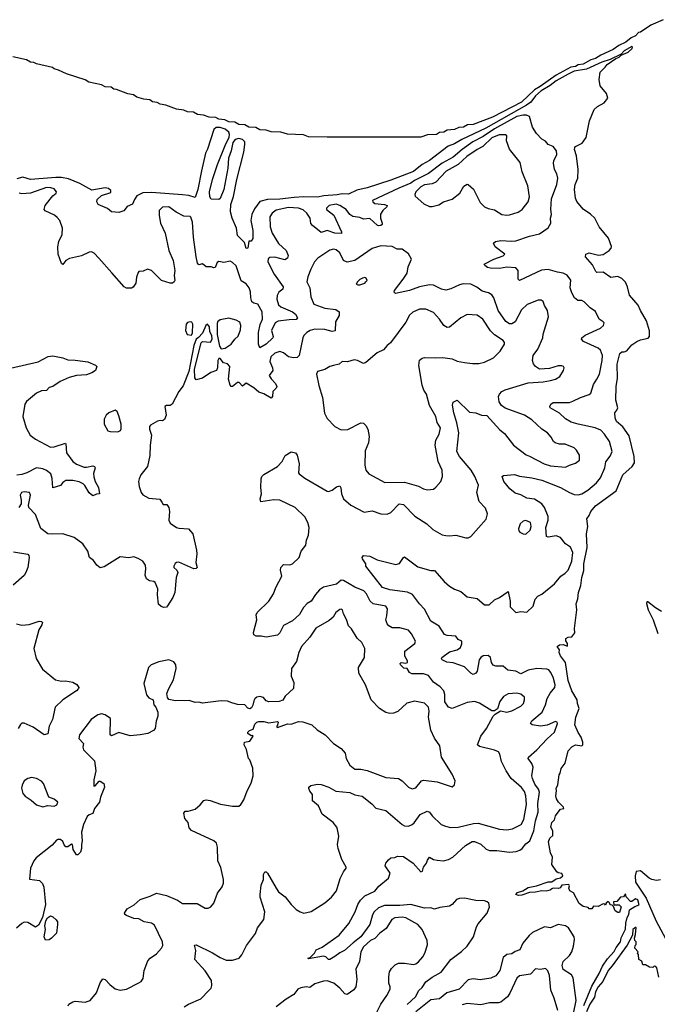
# Model space of a CAD drawing. Extents: x 1603745 to 1745082, y 385868 to 533966.
# Tile 640 of 646: x 1699319 to 1704430, y 480245 to 488135. Entities that reach past the tile are written whole.
import ezdxf

# ---------------------------------------------------------------- set-up
doc = ezdxf.new("R2010")
doc.units = 0

msp = doc.modelspace()

# ---------------------------------------------------------------- linework, layer by layer
at = {"layer": '0CON20XD'}
for points in [[(1704477.1, 488135), (1704379.3, 488090.7), (1704295.6, 488035), (1704278.8, 488031.2), (1704255, 488004.7), (1704220.8, 487989.2), (1704176.7, 487955), (1704121.7, 487928.3), (1704075.6, 487895), (1703978.7, 487851.3), (1703935, 487823.7), (1703897.3, 487812.7), (1703835, 487777.7), (1703796.3, 487773.7), (1703775, 487761.1), (1703736.7, 487753.3), (1703619.3, 487690.7), (1703490.2, 487600.2), (1703447, 487573), (1703342.5, 487475), (1703110, 487355), (1702955, 487295.6), (1702908.8, 487291.2), (1702876, 487275), (1702838.3, 487271.7), (1702805, 487254.8), (1702745, 487250), (1702720, 487235), (1702685, 487230.4), (1702660, 487215), (1702587.3, 487212.7), (1702535, 487194.3), (1701782.8, 487192.8), (1701635, 487196.5), (1701593.4, 487213.4), (1701465, 487216.5), (1701413.5, 487233.5), (1701335, 487235.5), (1701295, 487248.5), (1701245, 487253.1), (1701211.8, 487271.8), (1701155, 487274.8), (1701122.9, 487292.9), (1701075, 487295.6), (1701042.7, 487312.7), (1700995, 487317.3), (1700962.2, 487332.3), (1700915, 487338.2), (1700891.3, 487351.3), (1700837.5, 487355), (1700791.2, 487371.2), (1700745, 487375.5), (1700713.4, 487393.4), (1700665, 487395.5), (1700635, 487410), (1700575, 487417.3), (1700490.9, 487450.9), (1700445, 487458.8), (1700422.4, 487472.4), (1700385, 487477.3), (1700361.8, 487491.8), (1700315, 487498.2), (1700258.8, 487515), (1700232.4, 487532.4), (1700185, 487540), (1700095, 487575.6)], [(1704012.5, 487755), (1704027.5, 487775), (1704097.3, 487822.7), (1704125, 487834.2), (1704139.3, 487850.7), (1704195.8, 487875), (1704228.1, 487905), (1704232.5, 487915), (1704225, 487921.4), (1704163.3, 487885), (1704140, 487860), (1704053.3, 487816.7), (1703985, 487795.2), (1703862.5, 487737.5), (1703765, 487722.6), (1703715, 487698.6), (1703619.5, 487645), (1703572.5, 487607.5), (1703500, 487565), (1703454.3, 487525), (1703415.8, 487474.2), (1703380.4, 487449.6), (1703055, 487265.7), (1702864.1, 487175.9), (1702805, 487140.9), (1702755, 487122.4), (1702605, 487005.5), (1702545, 486974.6), (1702475, 486918.2), (1702295, 486848.7), (1702105, 486787.3), (1702021.3, 486768.7), (1701955, 486737.8), (1701905, 486740), (1701865, 486731.3), (1701756.7, 486723.3), (1701705, 486711.9), (1701596.2, 486716.2), (1701519.5, 486710.5), (1701405, 486697.5), (1701305, 486694.7), (1701243, 486677), (1701200.9, 486619.1), (1701181.1, 486575), (1701172.2, 486525), (1701187.1, 486445), (1701188, 486382), (1701175, 486360), (1701155, 486360), (1701146.7, 486305), (1701135, 486302.5), (1701120.5, 486350.5), (1701064.5, 486404.5), (1701057.3, 486465), (1701021.3, 486545), (1701008.8, 486595), (1701010.4, 486655), (1701032, 486718), (1701059.2, 486855), (1701116.9, 487073.1), (1701124.6, 487135), (1701123.5, 487155), (1701105, 487175.4), (1701075, 487183.9), (1701045, 487174.1), (1701027.9, 487152.1), (1701015.4, 487085), (1700993.2, 487025), (1700987.8, 486945), (1700954.2, 486775), (1700925, 486702.2), (1700915, 486694.5), (1700855, 486698.1), (1700842.4, 486715), (1700841.5, 486755), (1700865.5, 486855), (1700905.9, 486975), (1700965, 487126), (1700997.5, 487192.5), (1701001.5, 487215), (1700996, 487235), (1700967.5, 487257.5), (1700925, 487271.9), (1700895, 487271.9), (1700876, 487255), (1700825, 487096.8), (1700809.3, 487065), (1700776.6, 486925), (1700747.6, 486775), (1700725, 486710.5), (1700676, 486726), (1700625, 486732.1), (1700375, 486751.2), (1700305, 486746.8), (1700257.8, 486722.2), (1700238.2, 486695), (1700223, 486657), (1700181.2, 486638.8), (1700155, 486603.3), (1700115, 486590), (1700055, 486594), (1700022.1, 486622.1), (1699947.5, 486655), (1699936.7, 486675), (1699940, 486695), (1699974.5, 486725.5), (1700048.9, 486751.1), (1700050.8, 486765), (1700031.8, 486781.8), (1700005, 486786.6), (1699897.9, 486767.9), (1699801.2, 486821.2), (1699709.6, 486859.6), (1699655, 486871), (1699609.1, 486870.9), (1699405, 486853.5), (1699345, 486874.4), (1699295, 486860.4)], [(1700095, 487575.6), (1700075, 487579.6), (1700053.2, 487593.2), (1700005, 487598.2), (1699973.9, 487613.9), (1699872, 487635), (1699843.2, 487653.2), (1699695, 487700), (1699630.8, 487730.8), (1699595, 487741.1), (1699581.8, 487751.8), (1699455, 487780.4), (1699432.4, 487792.4), (1699405, 487795.6), (1699373.5, 487813.5), (1699265, 487838.5)], [(1703841.2, 480235), (1703905, 480389.4), (1703965, 480491.9), (1703990.7, 480549.3), (1704031.9, 480608.1), (1704085, 480668.6), (1704100, 480700), (1704135.2, 480744.8), (1704141.1, 480778.9), (1704175, 480846.7), (1704178.6, 480895), (1704189.8, 480940.2), (1704203.1, 480965), (1704207.7, 481002.3), (1704251.2, 481028.8), (1704285, 481041.2), (1704275, 481082.5), (1704255, 481090), (1704225, 481070), (1704215, 481070), (1704180, 481105), (1704175, 481130), (1704160, 481105), (1704135, 481102.5), (1704105, 481070), (1704080, 481065), (1704081.7, 481041.7), (1704125, 481042.5), (1704140, 481025), (1704128.3, 480981.7), (1704115, 480980), (1704093.6, 480993.6), (1704078.3, 481028.3), (1704068.3, 481038.3), (1704051.7, 481041.7), (1704048.3, 481058.3), (1704035, 481070), (1704020, 481055), (1704015, 481040), (1704008.3, 481048.3), (1703995, 481050), (1703955, 481030), (1703918.3, 481031.7), (1703905, 481010), (1703885, 481010), (1703875, 481020), (1703835, 481030), (1703803.9, 481053.9), (1703759.3, 481139.3), (1703730, 481155), (1703720, 481175), (1703727.5, 481195), (1703720, 481205), (1703665, 481198.8), (1703650.5, 481179.5), (1703636.9, 481173.1), (1703595, 481176.7), (1703585, 481169.4), (1703570.7, 481159.3), (1703538.8, 481151.2), (1703505, 481153.2), (1703455, 481142.5), (1703405, 481141.8), (1703345, 481119.6), (1703317.4, 481117.4), (1703296.7, 481125), (1703309.7, 481140.3), (1703351.2, 481155), (1703395, 481181.9), (1703462.5, 481195), (1703555, 481227.5), (1703585, 481227.1), (1703618.6, 481251.4), (1703655, 481258.6), (1703673.3, 481275), (1703665, 481293.3), (1703635, 481297.5), (1703625, 481306.7), (1703584.1, 481364.1), (1703590, 481425), (1703575, 481460), (1703557.5, 481547.5), (1703567.5, 481575), (1703591.7, 481598.3), (1703592.5, 481635), (1703576.7, 481665), (1703585, 481702.5), (1703607, 481723), (1703614.2, 481755), (1703626.2, 481775), (1703655, 481807.5), (1703680, 481815), (1703677.5, 481825), (1703637.5, 481865), (1703622.3, 481892.3), (1703616.2, 481915), (1703622, 481955), (1703618.8, 481975), (1703633.3, 482005), (1703643.8, 482085), (1703652.5, 482097.5), (1703658.8, 482135), (1703691.7, 482178.3), (1703716.7, 482275), (1703745, 482308), (1703775, 482323.3), (1703825, 482317.5), (1703832.5, 482325), (1703833.3, 482345), (1703820.8, 482385), (1703795, 482423.3), (1703767.8, 482485), (1703776.5, 482545), (1703802.7, 482615), (1703789.4, 482655), (1703787.1, 482685), (1703745, 482756.7), (1703715, 482840), (1703693.1, 482985), (1703655, 483037.5), (1703643.8, 483065), (1703646.2, 483085), (1703628.3, 483111.7), (1703645, 483124.3), (1703675, 483128), (1703710, 483115), (1703710, 483135), (1703697, 483157), (1703697.5, 483175), (1703715, 483186.7), (1703745, 483190), (1703769.2, 483220.8), (1703765.8, 483255.8), (1703785.5, 483405), (1703780, 483455), (1703792.9, 483495), (1703797.3, 483545), (1703817.9, 483602.1), (1703825.4, 483665), (1703840.7, 483720.7), (1703840, 483775), (1703867.3, 483905), (1703862.5, 484015), (1703874.5, 484075), (1703864, 484135), (1703885, 484162.5), (1703898, 484195), (1703935, 484238.9), (1704100.6, 484359.4), (1704153.1, 484486.9), (1704227.6, 484555), (1704247.2, 484585), (1704245.9, 484635), (1704205, 484799.2), (1704153.8, 484873.8), (1704104, 484915), (1704091.2, 484945), (1704090, 484985), (1704106.7, 485005), (1704113.3, 485025), (1704098.5, 485085), (1704100.7, 485195), (1704112, 485262), (1704109.4, 485375), (1704129.3, 485460.7), (1704145, 485473.3), (1704165, 485472.5), (1704185, 485481.9), (1704225, 485528.5), (1704265, 485557.3), (1704295, 485570.5), (1704356.1, 485583.9), (1704366.7, 485595), (1704367.6, 485642.4), (1704342.3, 485722.3), (1704294.2, 485804.2), (1704276.4, 485846.4), (1704208.5, 485928.5), (1704192.5, 485995), (1704175, 486032.9), (1704145, 486061.9), (1704115, 486077.8), (1704057.9, 486067.9), (1703995, 486112.5), (1703945, 486109.4), (1703936.3, 486116.3), (1703911.6, 486171.6), (1703853.8, 486235), (1703856.2, 486255), (1703885, 486267.8), (1703958.9, 486248.9), (1703995, 486252.7), (1704044.2, 486285), (1704060, 486305), (1704062.1, 486317.9), (1704038.9, 486385), (1703965, 486474.4), (1703928.5, 486545), (1703895, 486577.3), (1703835, 486616.9), (1703785, 486679.2), (1703775.6, 486705), (1703765.5, 486775), (1703772, 486815), (1703793.1, 486865), (1703796.4, 486935), (1703782.5, 487045), (1703765.8, 487095), (1703769.5, 487110.5), (1703775, 487118.8), (1703827.1, 487145), (1703859.2, 487190.8), (1703886.5, 487325), (1703925.2, 487414.8), (1703949.7, 487440.3), (1704005, 487468.9), (1704032.7, 487505), (1704023.9, 487543.9), (1703972, 487605), (1703964.3, 487655), (1703973.3, 487715), (1704012.5, 487755)], [(1703465, 482284.4), (1703547.5, 482372.5), (1703607.1, 482425), (1703629.2, 482495), (1703626.5, 482506.5), (1703615, 482512.5), (1703547.5, 482482.5), (1703495, 482473.6), (1703427.5, 482485), (1703413.8, 482495), (1703425, 482515.6), (1703506.2, 482585), (1703535, 482646), (1703547.3, 482695), (1703571.7, 482738.3), (1703608.9, 482785), (1703610.4, 482805), (1703595, 482866.2), (1703575, 482905.8), (1703560, 482925), (1703545, 482931.9), (1703465, 482934.6), (1703395, 482923.2), (1703335, 482893.3), (1703295, 482914.6), (1703232.7, 482922.7), (1703195, 482953.5), (1703135, 482955.5), (1703115, 482962.2), (1703101.2, 482985), (1703094.4, 483025), (1703075, 483039.1), (1703035, 483038.7), (1703015, 483024.6), (1703003.4, 483006.6), (1702985, 482913.8), (1702975, 482897.5), (1702955, 482888.6), (1702935, 482899.2), (1702885, 482949.5), (1702795, 482981.2), (1702743.6, 482986.4), (1702706.7, 483005), (1702700, 483015), (1702704, 483025), (1702765, 483069.2), (1702825, 483085.4), (1702853.5, 483105), (1702864.1, 483134.1), (1702863.3, 483155), (1702835, 483167.5), (1702816, 483196), (1702745, 483200.4), (1702725, 483209.6), (1702682.5, 483275), (1702615.4, 483315), (1702565, 483411.2), (1702522.9, 483455), (1702468.8, 483528.8), (1702426.6, 483546.6), (1702285, 483565.3), (1702226.3, 483586.3), (1702093.3, 483756.7), (1702093.3, 483775), (1702065.8, 483815), (1702064, 483825), (1702075, 483840.8), (1702125, 483835.7), (1702185, 483805.4), (1702335, 483769.2), (1702363, 483777), (1702394.4, 483825.6), (1702405, 483830), (1702510.8, 483750.8), (1702615, 483722.5), (1702645, 483722.5), (1702722.4, 483632.4), (1702765.6, 483595.6), (1702805, 483572), (1702855, 483553.8), (1702905, 483510), (1702985, 483496.2), (1703045.8, 483445.8), (1703082.5, 483445), (1703123.8, 483485), (1703165, 483505.6), (1703235, 483553.3), (1703251.4, 483475), (1703250.3, 483430.3), (1703295, 483385.8), (1703335, 483391.9), (1703385, 483387.5), (1703435.8, 483435), (1703451.2, 483491.2), (1703472.5, 483515), (1703505, 483532.2), (1703606.5, 483613.5), (1703656.9, 483675), (1703691.2, 483698.8), (1703714.5, 483725), (1703745.9, 483795), (1703752.7, 483865), (1703735, 483908.8), (1703694.6, 483934.6), (1703655, 483986), (1703619.7, 483999.7), (1703555, 483989.2), (1703542.5, 483995), (1703536.7, 484065), (1703554.7, 484125), (1703556.1, 484155), (1703526.9, 484225), (1703505, 484254.6), (1703445, 484292), (1703385, 484300.5), (1703336.5, 484326.5), (1703290.9, 484340.9), (1703247.8, 484375), (1703200.8, 484435), (1703187.5, 484475), (1703196.7, 484483.3), (1703285, 484491.1), (1703325, 484478.2), (1703424.7, 484464.7), (1703505, 484444.7), (1703655, 484385.5), (1703725, 484346.4), (1703765, 484331.1), (1703795, 484328.5), (1703825, 484335.5), (1703872.5, 484365), (1703942.9, 484425), (1703973.6, 484465), (1704009.4, 484545), (1704017, 484593), (1704052.8, 484637.2), (1704068.5, 484675), (1704047.1, 484755), (1704007.3, 484815), (1703977.1, 484845), (1703933.3, 484863.3), (1703795, 484893.2), (1703741, 484911), (1703695, 484937.5), (1703645, 484981.1), (1703571.1, 485025), (1703568.5, 485035), (1703576, 485054), (1703595, 485067.7), (1703725, 485068.5), (1703752.6, 485077.4), (1703815, 485108), (1703885, 485131.4), (1703898, 485142), (1703917.4, 485212.6), (1703946.7, 485253.3), (1703967.1, 485295), (1703989.3, 485405), (1703990, 485445), (1703975, 485487.8), (1703955, 485502.3), (1703838.6, 485555), (1703822, 485575), (1703825.6, 485584.4), (1703852, 485608), (1703975, 485664.3), (1703998.8, 485685), (1704003.3, 485705), (1703997.5, 485715), (1703964.4, 485734.4), (1703935, 485796.2), (1703891.2, 485825), (1703843.8, 485875), (1703825, 485884), (1703793.3, 485885), (1703767.5, 485905), (1703744.3, 485945), (1703732.2, 485985), (1703737, 486047), (1703708.6, 486088.6), (1703676.7, 486105), (1703631.2, 486111.2), (1703555, 486134.5), (1703500.9, 486129.1), (1703325, 486046.2), (1703316, 486056), (1703315.6, 486125), (1703295.3, 486145.3), (1703225, 486150.9), (1703165, 486142.3), (1703094.4, 486144.4), (1703070.3, 486150.3), (1703047.5, 486165), (1703042.5, 486175), (1703118.8, 486215), (1703195, 486241.9), (1703208, 486255), (1703129.2, 486315), (1703116.1, 486343.9), (1703132.3, 486357.7), (1703175, 486366.7), (1703265, 486359.1), (1703295, 486362.1), (1703405, 486401.5), (1703485, 486418.1), (1703555, 486466.2), (1703578, 486505), (1703574.2, 486545), (1703582, 486575), (1703577.1, 486615), (1703581.5, 486698.5), (1703625.5, 486815), (1703633.6, 486865), (1703625, 486898.8), (1703607.3, 486935), (1703596.8, 486985), (1703600.4, 487005), (1703624.7, 487055), (1703621.3, 487085), (1703595, 487120), (1703554.4, 487135), (1703535, 487162.9), (1703505, 487178.6), (1703462.4, 487222.4), (1703430.6, 487275), (1703405, 487359.2), (1703380.5, 487370.5), (1703355, 487371.2), (1703305, 487358.1), (1703125, 487261.4), (1703035, 487198), (1702951.3, 487155), (1702865.4, 487094.6), (1702795, 487032.9), (1702705.3, 486985), (1702597, 486903), (1702485, 486846.6), (1702455.1, 486824.9), (1702357.3, 486785), (1702148, 486685), (1702149.2, 486675), (1702166.8, 486663.2), (1702244.5, 486654.5), (1702264, 486645), (1702261.9, 486635), (1702230, 486605), (1702212.5, 486577.5), (1702212.2, 486545), (1702225.4, 486504.6), (1702225.3, 486494.7), (1702215.3, 486484.7), (1702195, 486482.3), (1702185, 486487.7), (1702125, 486541.1), (1702075, 486537.4), (1702045, 486549.7), (1701988.5, 486558.5), (1701965.4, 486575), (1701935, 486614.5), (1701885, 486646.4), (1701855, 486655.9), (1701800.6, 486645), (1701778.1, 486625), (1701779.4, 486615), (1701837.4, 486567.4), (1701900, 486435), (1701898.3, 486421.7), (1701846.2, 486425), (1701784.6, 486445.4), (1701735, 486428.5), (1701665.5, 486485), (1701652.5, 486502.5), (1701646.9, 486545), (1701620, 486585), (1701591.2, 486611.2), (1701555.1, 486625.1), (1701475, 486630), (1701375, 486607.7), (1701341.8, 486585), (1701325.4, 486555), (1701326.4, 486476.4), (1701342.7, 486425), (1701395, 486342.5), (1701455.4, 486285.4), (1701471.8, 486245), (1701466.5, 486225), (1701445, 486210.9), (1701365, 486231.2), (1701325, 486230.6), (1701312.1, 486217.9), (1701308.6, 486195), (1701357.8, 486095), (1701430.4, 485995), (1701428.1, 485975), (1701397.5, 485952.5), (1701381.8, 485925), (1701381.2, 485895), (1701395, 485851.1), (1701413.1, 485835), (1701505, 485794.6), (1701528.8, 485775), (1701545.7, 485745), (1701536.6, 485733.4), (1701480.4, 485730.4), (1701391.2, 485718.8), (1701366.9, 485705), (1701338.5, 485645), (1701350.6, 485595), (1701348.1, 485585), (1701295, 485534), (1701245, 485506.2), (1701232.2, 485535), (1701232.8, 485627.3), (1701247.4, 485692.6), (1701265.8, 485735), (1701263.8, 485795), (1701227.3, 485855), (1701194.7, 485864.7), (1701181.2, 485875), (1701170.9, 485905), (1701169.7, 485955), (1701159.4, 485985), (1701135, 486019.2), (1701095, 486042.7), (1701055, 486163.1), (1701025, 486190.4), (1701005, 486198.7), (1700955, 486190.4), (1700915, 486198.2), (1700901.6, 486188.4), (1700885, 486150), (1700875, 486146.2), (1700855, 486153.8), (1700815, 486154.3), (1700785, 486178.8), (1700755, 486170.8), (1700745, 486184), (1700732.9, 486235), (1700711.2, 486391.2), (1700705, 486513.3), (1700691.7, 486551.7), (1700685, 486556.9), (1700635, 486560.8), (1700573.6, 486593.6), (1700515, 486634.4), (1700465, 486634), (1700438, 486605), (1700435.8, 486565), (1700448.6, 486505), (1700485.6, 486425.6), (1700514.6, 486285), (1700550, 486205), (1700561.4, 486125), (1700558, 486085), (1700563.6, 486046.4), (1700556.4, 486033.6), (1700545, 486023.3), (1700525, 486024), (1700455, 486044.3), (1700375.7, 486125), (1700343, 486137), (1700309.7, 486120.3), (1700275, 486116.2), (1700269.5, 486110.5), (1700255, 486072.5), (1700249.5, 486025), (1700228.9, 485991.1), (1700215, 485984.2), (1700175, 485984.3), (1700155.5, 485995.5), (1700057.3, 486107.3), (1699954, 486225), (1699915, 486263.8), (1699895, 486273.8), (1699875, 486272), (1699815, 486243.8), (1699718.3, 486221.7), (1699690, 486205), (1699665, 486173.8), (1699655, 486182.5), (1699627, 486257), (1699625.7, 486315), (1699631.7, 486358.3), (1699660, 486415), (1699661.9, 486465), (1699640.6, 486525), (1699620.7, 486550.7), (1699598.3, 486568.3), (1699522.9, 486602.9), (1699516.2, 486615), (1699524, 486645), (1699585, 486724), (1699611.2, 486745), (1699613.8, 486755), (1699595, 486779.2), (1699568.9, 486788.9), (1699535, 486789.6), (1699405, 486746), (1699335, 486738.4), (1699314.1, 486744.1)], [(1703225, 486567.8), (1703245, 486572.5), (1703315, 486593.1), (1703348, 486615), (1703394.4, 486675), (1703406.5, 486715), (1703392.6, 486802.6), (1703347.1, 486915), (1703330.9, 486990.9), (1703245, 487096.7), (1703220.8, 487165), (1703223.8, 487203.8), (1703212.3, 487212.3), (1703162.4, 487212.4), (1703105, 487187.9), (1703030.9, 487119.1), (1702985, 487095.2), (1702902.3, 487037.7), (1702835, 486973.8), (1702738.4, 486921.6), (1702655, 486833.4), (1702625, 486818.7), (1702565, 486812), (1702533.6, 486795), (1702494.5, 486755), (1702485.6, 486735), (1702488.3, 486721.7), (1702558.3, 486658.3), (1702605, 486639.2), (1702625, 486638.1), (1702677.9, 486652.1), (1702717.5, 486675), (1702785, 486697.1), (1702846.1, 486743.9), (1702879.7, 486800.3), (1702905, 486816), (1702915, 486814), (1702957.5, 486777.5), (1703009.8, 486669.8), (1703045.5, 486635.5), (1703075, 486621.9), (1703125, 486611.9), (1703185, 486574.4), (1703225, 486567.8)], [(1701353.8, 483533.8), (1701371.9, 483585), (1701420, 483675), (1701408.6, 483725), (1701411.4, 483745), (1701435, 483768.9), (1701485, 483765.6), (1701505, 483774.3), (1701559.4, 483825), (1701576, 483875), (1701612.9, 483925), (1701616.9, 483965), (1701634, 484005), (1701639.4, 484065), (1701628.9, 484105), (1701605, 484151.5), (1701527.1, 484225), (1701405, 484285.7), (1701355, 484286.7), (1701252.3, 484272.3), (1701246.2, 484295), (1701257.5, 484335), (1701251.2, 484385), (1701254, 484455), (1701261.2, 484475), (1701275, 484490), (1701385, 484554), (1701423.8, 484595), (1701448.3, 484641.7), (1701495, 484671.2), (1701530, 484665), (1701543.3, 484645), (1701559.2, 484575), (1701554.2, 484505), (1701560, 484495), (1701605, 484461.2), (1701785, 484356.2), (1701795, 484353.8), (1701825, 484363.8), (1701857.7, 484392.3), (1701885, 484398.8), (1701893.6, 484383.6), (1701898.1, 484335), (1701915, 484296.2), (1701973.8, 484243.8), (1702079.5, 484189.5), (1702145, 484200), (1702215, 484175.6), (1702265, 484171.4), (1702293.4, 484186.6), (1702361.2, 484255), (1702395, 484250.5), (1702486.2, 484156.2), (1702583.8, 484095), (1702629.7, 484049.7), (1702705, 484008), (1702735, 484001.4), (1702765, 483998), (1702815, 484003.8), (1702895, 483983.8), (1702915, 483984), (1702935, 483994), (1703058.3, 484131.7), (1703068.1, 484175), (1703051.7, 484221.7), (1703002.5, 484275), (1702984.4, 484345), (1702998.2, 484405), (1702968.7, 484475), (1702937.9, 484525), (1702845.6, 484635.6), (1702822, 484675), (1702838.2, 484825), (1702823.5, 484905), (1702798.8, 484985), (1702789.4, 485045), (1702795, 485070), (1702825, 485086.7), (1702925, 484990.8), (1702975.6, 484985.6), (1703020, 484965), (1703065, 484963.3), (1703167.3, 484847.3), (1703205, 484818), (1703276.2, 484726.2), (1703377.9, 484647.9), (1703407, 484637), (1703523.3, 484575), (1703575, 484560.4), (1703695, 484548), (1703725, 484566), (1703775, 484580), (1703806.7, 484605), (1703806.2, 484645), (1703783.3, 484685), (1703763.3, 484705), (1703692.7, 484732.7), (1703645, 484734.2), (1703611.2, 484745), (1703598, 484755), (1703579.5, 484789.5), (1703550, 484825), (1703504.6, 484854.6), (1703425, 484928.6), (1703366.6, 484966.6), (1703211.6, 485021.6), (1703182.3, 485042.3), (1703162.6, 485072.6), (1703158.1, 485115), (1703164.5, 485135.5), (1703185, 485155.8), (1703210.4, 485169.6), (1703395, 485224.6), (1703515, 485233.3), (1703574.4, 485244.4), (1703615, 485254.4), (1703648, 485275), (1703678.8, 485325), (1703683.3, 485345), (1703677.5, 485355), (1703665, 485361.2), (1703635, 485360.6), (1703565, 485340.8), (1703485, 485334), (1703453.8, 485355), (1703437.3, 485377.3), (1703429.2, 485405), (1703435.8, 485445), (1703472, 485495), (1703512, 485585), (1703516, 485615), (1703558.1, 485755), (1703550.8, 485805), (1703526, 485845), (1703515.8, 485875.8), (1703498.1, 485888.1), (1703475, 485886.9), (1703388.3, 485851.7), (1703340.9, 485809.1), (1703290, 485715), (1703265, 485698.7), (1703245, 485697.8), (1703215.2, 485715.2), (1703154, 485804), (1703120.5, 485905), (1703105, 485930.8), (1703077.3, 485947.3), (1703025, 485959.1), (1702982.2, 485992.2), (1702934.6, 486014.6), (1702875, 486017.3), (1702845, 486011.5), (1702775, 485977.3), (1702735, 485967.5), (1702701.2, 485975), (1702635, 486007.8), (1702605, 486010), (1702525, 485994.6), (1702445, 485965.5), (1702331.9, 485941.9), (1702321.4, 485951.4), (1702324.4, 485965.6), (1702394, 486055), (1702423.8, 486105), (1702434.2, 486155.8), (1702460, 486215), (1702435, 486257.5), (1702386.1, 486296.1), (1702345, 486296.2), (1702305, 486318), (1702215, 486321.9), (1702145, 486301.4), (1702006, 486205), (1701945, 486192.9), (1701915.4, 486205.4), (1701885, 486266.2), (1701855, 486291.4), (1701834.3, 486295.7), (1701805, 486287.1), (1701708, 486225), (1701681.9, 486195), (1701652.5, 486135), (1701630, 486075), (1701622, 486035), (1701643.6, 485986.4), (1701654.2, 485915), (1701676.7, 485856.7), (1701765, 485822.1), (1701852.4, 485812.4), (1701880.8, 485795), (1701880, 485765), (1701849.6, 485715), (1701847.4, 485642.6), (1701822.8, 485637.2), (1701765, 485651.3), (1701685, 485656.2), (1701648.8, 485645), (1701622.1, 485627.9), (1701596.2, 485605), (1701587.5, 485585), (1701560.6, 485445), (1701542.4, 485427.6), (1701515, 485425.4), (1701473.9, 485433.9), (1701434.2, 485465), (1701405, 485475.4), (1701365, 485462.3), (1701333.2, 485433.2), (1701323.4, 485395), (1701345.7, 485345), (1701348.6, 485325), (1701320, 485285), (1701335, 485258), (1701369.6, 485219.6), (1701379.1, 485195), (1701375, 485182.9), (1701348.9, 485155), (1701345.7, 485115), (1701335, 485102.5), (1701275, 485137.3), (1701235, 485151.5), (1701197.1, 485185), (1701135, 485222.5), (1701105, 485199.4), (1701077.9, 485227.9), (1701065, 485228.1), (1701025, 485196), (1701015, 485196), (1701005, 485206.7), (1700993.5, 485255), (1701003.3, 485355), (1700985, 485377.5), (1700952.5, 485385), (1700925, 485420), (1700915, 485420), (1700906.2, 485403.8), (1700906, 485345), (1700895.6, 485324.4), (1700851.7, 485308.3), (1700785, 485262.5), (1700735, 485249.2), (1700723.1, 485265), (1700721.5, 485335), (1700773.6, 485546.4), (1700783.3, 485556.7), (1700848.3, 485551.7), (1700860.8, 485575), (1700858.5, 485605), (1700844.5, 485635), (1700839.6, 485675), (1700825, 485694.2), (1700811.9, 485685), (1700785, 485623.3), (1700753, 485587), (1700732.5, 485575), (1700714.4, 485525), (1700674, 485315), (1700629.8, 485200.2), (1700595, 485156.7), (1700541.2, 485055), (1700525.8, 485044.2), (1700495, 485043.8), (1700482, 485035), (1700494, 484965), (1700478.8, 484931.2), (1700465, 484920), (1700445, 484923.3), (1700425, 484918), (1700367.5, 484885), (1700360, 484875), (1700360, 484855), (1700376.2, 484805), (1700365.8, 484725.8), (1700363.6, 484643.6), (1700344.2, 484555), (1700291.3, 484488.7), (1700275.8, 484455), (1700272, 484435), (1700277.1, 484395), (1700292, 484345), (1700305, 484326.7), (1700355, 484301.2), (1700441.7, 484291.7), (1700458.3, 484268.3), (1700469.3, 484249.3), (1700499.2, 484249.2), (1700514, 484225), (1700519.2, 484195), (1700514, 484125), (1700525, 484100), (1700575, 484066), (1700595, 484059.2), (1700673.3, 484055), (1700706, 484015), (1700736, 483885), (1700738.8, 483855), (1700730.8, 483785), (1700741.2, 483745), (1700734, 483736), (1700715, 483734.2), (1700595, 483788), (1700575, 483785.8), (1700565, 483776.7), (1700554.4, 483755.6), (1700556, 483745), (1700578, 483725), (1700588, 483705), (1700572.9, 483665), (1700562.9, 483545), (1700545.7, 483505), (1700505, 483438.8), (1700495, 483428), (1700475, 483424), (1700452.7, 483432.7), (1700432.7, 483452.7), (1700423.1, 483525), (1700425.5, 483575), (1700405, 483623.8), (1700395, 483632.5), (1700359.5, 483639.5), (1700335, 483653.3), (1700325.6, 483685), (1700331.3, 483735), (1700327.9, 483765), (1700305, 483795.6), (1700268.5, 483818.5), (1700235, 483831.5), (1700195, 483822.9), (1700125, 483830.8), (1699995, 483751.4), (1699965, 483743.8), (1699936.2, 483765), (1699911.2, 483801.2), (1699878.8, 483825), (1699865.6, 483875.6), (1699825.6, 483935.6), (1699755.7, 483985.7), (1699665, 484014.3), (1699585, 484011.1), (1699545, 484015.8), (1699488.8, 484058.8), (1699445, 484170), (1699391.2, 484225), (1699388.8, 484245), (1699405.8, 484325), (1699397, 484347), (1699355, 484352.5), (1699333.3, 484345), (1699323.3, 484325), (1699332, 484285), (1699331.2, 484255), (1699311.2, 484225)], [(1702029.3, 486009.3), (1702045, 486011.2), (1702085, 486024), (1702095, 486033.3), (1702103.3, 486045), (1702097.5, 486065), (1702085, 486070), (1702067.5, 486065), (1702045, 486053.8), (1702026.2, 486035), (1702017.5, 486015), (1702029.3, 486009.3)], [(1702587, 484367), (1702635, 484374), (1702655, 484388.8), (1702693.8, 484435), (1702708, 484475), (1702705.7, 484525), (1702673.5, 484593.5), (1702650, 484725), (1702655.6, 484765), (1702681.9, 484815), (1702691.9, 484865), (1702666.5, 484906.5), (1702655, 484956.2), (1702603.2, 485043.2), (1702578.8, 485135), (1702560, 485165), (1702545.9, 485205.9), (1702518.8, 485365), (1702523.8, 485406.2), (1702546.4, 485423.6), (1702565, 485428.8), (1702655, 485424.2), (1702711.2, 485428.8), (1702785, 485417.5), (1702825, 485398.8), (1702885, 485388), (1702948.8, 485378.8), (1702998.7, 485381.3), (1703045, 485391.9), (1703118, 485425), (1703171.7, 485478.3), (1703204.3, 485535), (1703205, 485547.5), (1703195, 485564), (1703125, 485608.6), (1703092.7, 485642.7), (1703032.9, 485735), (1702985, 485768.6), (1702905, 485771.4), (1702855.8, 485745), (1702765, 485670), (1702745, 485668), (1702720, 485685), (1702685, 485734), (1702635, 485787.5), (1702574.6, 485814.6), (1702525, 485816.4), (1702469.8, 485790.2), (1702444, 485766), (1702415, 485710), (1702291.2, 485545), (1702264, 485525), (1702235, 485490.8), (1702184.5, 485465.5), (1702095, 485388.8), (1702075, 485381.2), (1702027.5, 485405), (1702000.3, 485409.7), (1701945.8, 485394.2), (1701903.2, 485396.8), (1701880, 485375), (1701835.3, 485364.7), (1701805, 485357.1), (1701765, 485332.7), (1701706.2, 485315), (1701698.6, 485295), (1701715.8, 485205), (1701746.3, 485106.3), (1701761.3, 484981.3), (1701785, 484938.8), (1701845, 484874), (1701895, 484847.1), (1701948.3, 484851.7), (1702055, 484904), (1702075, 484901.2), (1702093.1, 484883.1), (1702110, 484855), (1702120.8, 484795), (1702114.2, 484745), (1702089.3, 484680.7), (1702086.4, 484565), (1702094.6, 484524.6), (1702116.7, 484496.7), (1702245, 484425.5), (1702405, 484428.5), (1702515, 484395.7), (1702555, 484375.8), (1702587, 484367)], [(1700695, 485607.5), (1700703.8, 485625), (1700707.8, 485695), (1700700.3, 485710.3), (1700685, 485714.2), (1700665, 485708), (1700654.3, 485695.7), (1700647.5, 485645), (1700661.7, 485611.7), (1700695, 485607.5)], [(1700935, 485496.7), (1700965, 485502.5), (1701015, 485536.2), (1701044.6, 485575.4), (1701071.3, 485598.7), (1701088.9, 485648.9), (1701092, 485685), (1701085, 485710.5), (1701055, 485728.5), (1700995, 485744.4), (1700925, 485730.8), (1700905, 485712.9), (1700900.8, 485699.2), (1700902.1, 485612.1), (1700920, 485520), (1700935, 485496.7)], [(1699245, 485342.2), (1699466.4, 485393.6), (1699547.5, 485435), (1699585, 485441.4), (1699665, 485426.2), (1699705, 485409.4), (1699765, 485408), (1699865, 485392.9), (1699927.7, 485367.7), (1699937.5, 485355), (1699926.4, 485323.6), (1699897.5, 485305), (1699855, 485288.6), (1699775, 485284.6), (1699715, 485268.8), (1699643.7, 485236.4), (1699585, 485196.4), (1699555, 485188.1), (1699535, 485164.4), (1699495, 485161.4), (1699455, 485143.1), (1699372.5, 485075), (1699360, 485055), (1699343.8, 484955), (1699370, 484865), (1699404.2, 484805), (1699445, 484773.3), (1699565, 484710.5), (1699595, 484711.5), (1699685, 484742.5), (1699690, 484735), (1699693.5, 484665), (1699744.7, 484594.7), (1699775, 484572.7), (1699835, 484549.1), (1699855, 484548.1), (1699905, 484560), (1699920, 484555), (1699923.8, 484545), (1699911.1, 484498.9), (1699912.6, 484472.6), (1699924.5, 484434.5), (1699951.9, 484385), (1699960, 484335), (1699935, 484332.5), (1699905, 484320), (1699875, 484343.8), (1699841.7, 484401.7), (1699827.1, 484415), (1699795, 484430.8), (1699745, 484441.5), (1699688.3, 484441.7), (1699663.6, 484426.4), (1699645, 484401.4), (1699585, 484384), (1699579.2, 484459.2), (1699570, 484495), (1699535, 484523.8), (1699505, 484537.1), (1699455, 484544.5), (1699375.8, 484505), (1699335, 484491.6), (1699295.7, 484484.3)], [(1700105, 484833.3), (1700127, 484843), (1700133, 484857), (1700133, 484893), (1700115, 484960), (1700100, 484995), (1700085, 485006.7), (1700032.5, 484985), (1700011.2, 484965), (1699996.2, 484935), (1699996.2, 484895), (1700025, 484841.2), (1700045, 484833.8), (1700105, 484833.3)], [(1703375, 484012.2), (1703410.5, 484045), (1703420, 484075), (1703412.5, 484105), (1703375, 484121.4), (1703355, 484115.8), (1703331.2, 484095), (1703316.7, 484055), (1703319.3, 484039.3), (1703329.5, 484029.5), (1703354.5, 484014.5), (1703375, 484012.2)], [(1699269.7, 483869.8), (1699385, 483851.2), (1699392.3, 483842.3), (1699394.1, 483824.1), (1699384.3, 483745.7), (1699367.5, 483705), (1699355, 483682), (1699267.3, 483602.7)], [(1700636.7, 480225), (1700672.8, 480247.2), (1700771.3, 480288.7), (1700836, 480355), (1700854.4, 480375.6), (1700860.6, 480395), (1700855.5, 480435), (1700805, 480513.1), (1700722.5, 480605), (1700730.6, 480675), (1700720.8, 480719.2), (1700735, 480720.8), (1700865, 480656.9), (1700925, 480619.4), (1700975, 480600), (1701025, 480598), (1701078.8, 480615), (1701099.7, 480640.3), (1701137.1, 480715), (1701208.6, 480811.4), (1701225, 480857.5), (1701276.2, 480925), (1701284.4, 480985), (1701247.3, 481102.7), (1701245.7, 481124.3), (1701255, 481200), (1701273.8, 481245), (1701274.4, 481285), (1701283.8, 481306.2), (1701295, 481307.5), (1701306.1, 481296.1), (1701373.8, 481175), (1701395, 481146), (1701447.2, 481107.2), (1701494.3, 481045), (1701535, 481005.8), (1701566.2, 480985), (1701595.7, 480974.3), (1701655, 480990), (1701765, 481056.9), (1701817.6, 481102.4), (1701858.9, 481155), (1701888, 481252), (1701914.3, 481305.7), (1701936.2, 481335), (1701936, 481345), (1701902, 481405), (1701873.2, 481493.2), (1701867.5, 481525), (1701877, 481593), (1701867.8, 481645), (1701860, 481665), (1701831.7, 481701.7), (1701745, 481769.2), (1701715, 481836.2), (1701666.7, 481875), (1701666.2, 481925), (1701645, 481952.5), (1701636.2, 481975), (1701636.7, 481985), (1701652.3, 481997.7), (1701705, 482008), (1701735, 482007.5), (1701797.5, 481985), (1701853.2, 481953.2), (1701965, 481941.1), (1702005, 481924.6), (1702065, 481912.2), (1702141.1, 481851.1), (1702175, 481815.8), (1702255, 481797.1), (1702384.7, 481684.7), (1702405, 481674.5), (1702435, 481673.3), (1702465, 481685.7), (1702481.2, 481698.8), (1702528, 481765), (1702585, 481791.4), (1702605, 481784), (1702625, 481755.8), (1702696.8, 481686.8), (1702731.7, 481671.7), (1702773, 481663), (1702835, 481663.6), (1702956.9, 481693.1), (1702995, 481695.4), (1703165, 481648.5), (1703225, 481641.9), (1703268.3, 481651.7), (1703339.2, 481685), (1703361.2, 481725), (1703380.7, 481845), (1703377.6, 481915), (1703365, 481949.4), (1703341.8, 481981.8), (1703259.6, 482055), (1703217.9, 482115), (1703181.5, 482191.5), (1703168.3, 482248.3), (1703157.2, 482267.2), (1703125, 482282.5), (1703005, 482311.4), (1702988, 482325), (1703015, 482393.8), (1703061.5, 482455), (1703115, 482553.3), (1703130.7, 482569.3), (1703173.8, 482596.2), (1703225, 482586.7), (1703265, 482595.5), (1703335.7, 482635), (1703356.7, 482655), (1703366.7, 482685), (1703365, 482706.2), (1703335, 482731.4), (1703305, 482739.5), (1703235, 482732.9), (1703198.3, 482711.7), (1703168.5, 482671.5), (1703148.3, 482611.7), (1703123.8, 482596.2), (1703105, 482596), (1703005, 482659.1), (1702965, 482671.5), (1702905, 482664.5), (1702786.6, 482616.6), (1702755.5, 482625.5), (1702728.3, 482668.3), (1702728.2, 482728.2), (1702717.8, 482757.8), (1702689.5, 482789.5), (1702636.7, 482826.7), (1702595, 482880), (1702555, 482892.2), (1702462.3, 482892.3), (1702442.9, 482905), (1702425, 482936.9), (1702399, 482939), (1702371.1, 482965), (1702369.6, 482975), (1702376.8, 482983.2), (1702415, 482978.6), (1702426.8, 482983.2), (1702427.7, 482997.7), (1702407.5, 483035), (1702406.2, 483075), (1702486, 483135), (1702490.8, 483155), (1702460.8, 483215), (1702435, 483242), (1702365, 483262.5), (1702305, 483262.5), (1702277.3, 483277.3), (1702264, 483295), (1702254, 483325), (1702261.4, 483358.6), (1702268, 483415), (1702255, 483436.7), (1702153.1, 483453.1), (1702128.6, 483475), (1702099.5, 483535), (1702077.7, 483557.7), (1702005, 483587.3), (1701915, 483640), (1701895, 483642.5), (1701858.8, 483611.2), (1701755, 483587.5), (1701721.9, 483565), (1701690.2, 483529.8), (1701655, 483475.8), (1701624, 483456), (1701595, 483424.3), (1701562.1, 483367.9), (1701505, 483318.1), (1701435, 483280.8), (1701405, 483221.2), (1701385.8, 483204.2), (1701295, 483187.5), (1701255, 483195.8), (1701213.9, 483193.9), (1701196.4, 483206.4), (1701194, 483225), (1701221.2, 483325), (1701215.8, 483365), (1701222, 483385), (1701316, 483475), (1701353.8, 483533.8)], [(1704463.9, 483393.9), (1704417, 483423), (1704355, 483471.2), (1704345, 483470), (1704342.5, 483457.5), (1704357.8, 483405), (1704397.8, 483325), (1704435, 483216.7)], [(1700942.7, 481187.3), (1700952, 481215), (1700952.9, 481245), (1700930.5, 481340.5), (1700906.2, 481395), (1700904, 481505), (1700897.5, 481535), (1700875, 481555.8), (1700697, 481637), (1700678.3, 481658.3), (1700670.7, 481700.7), (1700643.3, 481735), (1700633.6, 481776.4), (1700645, 481792.5), (1700668.3, 481791.7), (1700725, 481810), (1700767, 481843), (1700795, 481878.8), (1700815, 481884.2), (1700845, 481879.4), (1700928.8, 481848.8), (1701025, 481832), (1701075, 481832.5), (1701093, 481847), (1701115.9, 481884.1), (1701142, 481955), (1701175, 482017.5), (1701190.6, 482075), (1701188.3, 482138.3), (1701163.6, 482203.6), (1701153.3, 482215), (1701138, 482288), (1701117.5, 482325), (1701120, 482345), (1701165, 482353.3), (1701190, 482395), (1701185, 482400), (1701175, 482397.5), (1701147.5, 482415), (1701147.5, 482425), (1701161.7, 482438.3), (1701189.3, 482450.7), (1701205, 482490), (1701220, 482505), (1701235, 482510), (1701275, 482510), (1701315, 482500), (1701385, 482510), (1701390, 482505), (1701387, 482483), (1701380, 482475), (1701380, 482465), (1701385, 482464), (1701465, 482492.5), (1701495, 482490.8), (1701555, 482510.8), (1701589.7, 482509.7), (1701661.2, 482485), (1701703.9, 482443.9), (1701768.8, 482405), (1701835, 482335.8), (1701895, 482295.6), (1701928.3, 482258.3), (1701936, 482215), (1701965, 482160), (1702005, 482130), (1702055, 482129.2), (1702105, 482118.1), (1702255, 482062.2), (1702355, 482054.3), (1702385, 482035.8), (1702435, 481985.8), (1702465, 481971.9), (1702495, 481978.8), (1702540, 482035), (1702555, 482041.8), (1702665, 482028.2), (1702720.5, 482009.5), (1702785, 481987.5), (1702805.5, 482004.5), (1702808.6, 482035), (1702785, 482090), (1702699.2, 482225), (1702685.8, 482315), (1702645, 482378.8), (1702615, 482441.2), (1702597.1, 482545), (1702602.3, 482595), (1702595, 482626), (1702565, 482658.6), (1702485, 482673.3), (1702422.4, 482657.6), (1702349.1, 482590.9), (1702315, 482577.8), (1702285, 482575.6), (1702255, 482583.3), (1702202.9, 482615), (1702136.1, 482686.1), (1702091.9, 482805), (1702037.3, 482897.3), (1702035.7, 482945), (1702083.8, 483025), (1702085.4, 483095.4), (1702063, 483143), (1702025, 483180), (1701978.6, 483255), (1701955, 483278.8), (1701938.7, 483328.7), (1701913.8, 483375), (1701906.7, 483405), (1701895, 483412.5), (1701885, 483410), (1701854, 483385), (1701831.7, 483348.3), (1701800.5, 483319.5), (1701691.9, 483258.1), (1701644.2, 483185.8), (1701578.5, 483111.5), (1701557, 483063), (1701538.8, 482991.2), (1701498.1, 482935), (1701496.2, 482875), (1701516.2, 482825), (1701513.9, 482776.1), (1701446.1, 482713.9), (1701427.7, 482682.3), (1701397.7, 482672.3), (1701315, 482670), (1701295, 482677.5), (1701273.6, 482703.6), (1701245, 482712.5), (1701220, 482705), (1701205, 482693.3), (1701195, 482677.5), (1701189.1, 482640.9), (1701178.3, 482621.7), (1701165, 482612), (1701148.7, 482618.7), (1701124.1, 482644.1), (1701065, 482648.1), (1701020.5, 482660.5), (1700985, 482673.3), (1700935, 482678), (1700785, 482659.2), (1700754.1, 482665.9), (1700725, 482664), (1700678.2, 482678.2), (1700567, 482677), (1700515, 482687.5), (1700503, 482703), (1700497.5, 482735), (1700513.3, 482776.7), (1700552.5, 482845), (1700573.6, 482936.4), (1700571.2, 482965), (1700555, 482990), (1700515, 483006.2), (1700435, 482990), (1700372.5, 482965), (1700351.2, 482945), (1700314, 482815), (1700336.7, 482725), (1700355, 482700), (1700390, 482685), (1700393.3, 482645), (1700410, 482625), (1700426.7, 482586.7), (1700426.7, 482555), (1700413.8, 482515), (1700406.2, 482455), (1700390.5, 482439.5), (1700345, 482416), (1700285, 482404.4), (1700205, 482396.7), (1700115, 482422.5), (1700055, 482396.7), (1700043.8, 482403.8), (1700045.7, 482535), (1700005, 482564.4), (1699975, 482573.3), (1699945, 482565.7), (1699891.7, 482528.3), (1699799.1, 482405), (1699793.8, 482375), (1699830, 482335), (1699824, 482305), (1699831.2, 482285), (1699920, 482195), (1699929.4, 482115), (1699913.1, 482045), (1699913, 481993), (1699925, 481996.7), (1699955, 482032.5), (1699965, 482032.5), (1699993.3, 482015), (1699998.8, 481985), (1699966.1, 481903.9), (1699960, 481865), (1699917.5, 481815), (1699906.4, 481773.6), (1699875, 481762.5), (1699861.2, 481748.8), (1699831.9, 481685), (1699815.8, 481625), (1699820, 481555), (1699813.8, 481525), (1699815.8, 481494.2), (1699806.2, 481465), (1699785, 481442.5), (1699775, 481442.5), (1699748, 481485), (1699742.5, 481525), (1699735, 481528.8), (1699705, 481506), (1699688, 481508), (1699676.7, 481523.3), (1699665, 481549.2), (1699645, 481564.4), (1699625.4, 481565.4), (1699615, 481559.2), (1699579.9, 481520.1), (1699450.5, 481419.5), (1699432.6, 481395), (1699406.9, 481335), (1699396.7, 481246.7), (1699477.5, 481237.5), (1699502.2, 481212.2), (1699513.7, 481183.7), (1699524.7, 481045), (1699500.7, 480939.3), (1699470, 480880), (1699445, 480861.9), (1699385, 480901.8), (1699355, 480903.8), (1699335, 480892.5), (1699293.8, 480855)], [(1699293.5, 483293.5), (1699335, 483282.2), (1699395, 483288), (1699475, 483316.2), (1699495, 483313.3), (1699501.2, 483305), (1699497.5, 483285), (1699472, 483245), (1699432.5, 483095), (1699450, 483015), (1699500.7, 482930.7), (1699605, 482846), (1699655, 482834.2), (1699685, 482836), (1699745, 482826), (1699776.8, 482806.8), (1699792, 482785), (1699791.2, 482775), (1699774.3, 482755.7), (1699665.8, 482685), (1699602.5, 482625), (1699581.7, 482528.3), (1699554.2, 482475), (1699545, 482412.5), (1699515, 482403.8), (1699426.8, 482466.8), (1699355, 482498.8), (1699335, 482496.7), (1699325, 482486.7), (1699306.7, 482455)], [(1702425, 480244.4), (1702493.1, 480305), (1702518, 480355), (1702545, 480380), (1702575.5, 480425), (1702625, 480461.5), (1702698.3, 480501.7), (1702775, 480603.5), (1702860.8, 480669.1), (1702905, 480711.4), (1702955.5, 480784.5), (1702980, 480865), (1702995, 480891.1), (1703065.3, 480974.7), (1703084.5, 481025), (1703080.5, 481055), (1703067, 481067), (1703045, 481073.4), (1702975, 481076.2), (1702885, 481094.8), (1702845, 481094.2), (1702821.5, 481085), (1702786.9, 481045), (1702765, 481032.4), (1702688.2, 481021.8), (1702645, 481007.9), (1702615, 481017.2), (1702565, 481014.8), (1702455, 481044.8), (1702365, 481035.5), (1702243.8, 481036.2), (1702195, 481017.9), (1702160.5, 480985), (1702148.3, 480961.7), (1702126.7, 480885), (1702055, 480785.2), (1701991.6, 480738.4), (1701924, 480675), (1701885, 480658.8), (1701845, 480628.8), (1701803.9, 480603.9), (1701794.1, 480604.1), (1701774.2, 480624.2), (1701755, 480630), (1701635, 480610), (1701630, 480615), (1701648.8, 480621.2), (1701681.4, 480655), (1701695, 480681.5), (1701745, 480704), (1701879.7, 480800.3), (1701958.8, 480891.2), (1702007.5, 480985), (1702030.4, 481045), (1702051.5, 481078.5), (1702086.6, 481113.4), (1702165, 481152.1), (1702197, 481193), (1702275.7, 481255), (1702288.8, 481295), (1702249.4, 481355), (1702253.6, 481375), (1702275, 481403.6), (1702295, 481419.4), (1702325, 481421.9), (1702346.9, 481433.1), (1702395, 481430.4), (1702474.4, 481375), (1702535, 481307.5), (1702548.3, 481311.7), (1702556.1, 481343.9), (1702581.2, 481375), (1702589.3, 481399.3), (1702605, 481423.8), (1702635, 481405.7), (1702665, 481399.4), (1702715, 481395.8), (1702755.5, 481404.5), (1702792, 481425), (1702892.6, 481517.4), (1702945, 481550.6), (1702965, 481549.1), (1703015, 481528.5), (1703058.9, 481488.9), (1703085, 481476.4), (1703145, 481476.4), (1703245, 481464.4), (1703299.3, 481470.7), (1703329.3, 481480.7), (1703347, 481493), (1703375, 481532), (1703409.2, 481555), (1703441.4, 481635), (1703455, 481716), (1703476.1, 481783.9), (1703471.2, 481855), (1703484.7, 481945), (1703478.3, 481968.3), (1703448.6, 482008.6), (1703429.6, 482055), (1703424.5, 482075.5), (1703434.4, 482145), (1703423.8, 482173.8), (1703395.7, 482215), (1703398, 482225), (1703465, 482284.4)], [(1699505, 481827.5), (1699545, 481837.5), (1699595, 481833.8), (1699616.6, 481843.4), (1699623.8, 481865), (1699595, 481888), (1699553.3, 481905), (1699510.6, 482015), (1699495, 482034.4), (1699455, 482053.6), (1699415, 482062.5), (1699383.8, 482055), (1699356, 482035), (1699339.1, 482000.9), (1699334.3, 481975.7), (1699344.5, 481935), (1699361.9, 481911.9), (1699411.7, 481881.7), (1699455, 481842.5), (1699505, 481827.5)], [(1704455, 481241.2), (1704425, 481238), (1704385, 481246), (1704363.8, 481255), (1704295, 481313.3), (1704261.7, 481308.3), (1704253.8, 481275), (1704256.2, 481225), (1704341.9, 481095), (1704420.1, 480910.1), (1704495, 480772.5)], [(1699706.5, 480233.5), (1699712.6, 480247.4), (1699745, 480266), (1699765, 480270), (1699845, 480261.4), (1699885, 480274.2), (1699933.7, 480336.3), (1699963.3, 480416.7), (1699985, 480448), (1700005, 480442.5), (1700042.6, 480402.6), (1700085, 480370), (1700125, 480357.1), (1700175, 480366.9), (1700275, 480415.8), (1700293.2, 480426.8), (1700307.6, 480452.4), (1700316.9, 480515), (1700347.3, 480592.7), (1700363.8, 480615), (1700415, 480650), (1700457.1, 480695), (1700466.7, 480715), (1700464.5, 480745), (1700398.5, 480878.5), (1700374.5, 480894.5), (1700317.5, 480905), (1700275, 480930), (1700235, 480931.9), (1700175, 480955.7), (1700162.5, 480965), (1700160, 480975), (1700181.1, 481008.9), (1700236.8, 481043.2), (1700284.7, 481085.3), (1700365, 481111.2), (1700415, 481134.5), (1700495, 481118.2), (1700585, 481080), (1700623.1, 481053.1), (1700742, 481052), (1700805, 481014.2), (1700830, 481015), (1700850, 481025), (1700876.2, 481055), (1700906, 481135), (1700942.7, 481187.3)], [(1699525, 480760), (1699514.4, 480785), (1699525.7, 480844.3), (1699521.3, 480875), (1699528.7, 480915), (1699543.2, 480936.8), (1699565, 480953.1), (1699585, 480945.6), (1699610.9, 480920.9), (1699621.9, 480905), (1699623.3, 480885), (1699614.2, 480815), (1699575, 480774), (1699555, 480762), (1699525, 480760)], [(1702163.3, 480145), (1702213.5, 480246.5), (1702263.3, 480315), (1702287.5, 480365), (1702288, 480385), (1702277.5, 480415), (1702277.5, 480465), (1702282.9, 480505), (1702298.3, 480531.7), (1702329.5, 480560.5), (1702355.9, 480574.1), (1702405, 480574.3), (1702475.5, 480564.5), (1702495, 480569.4), (1702515, 480584.4), (1702551.9, 480625), (1702566.9, 480655), (1702587.7, 480722.3), (1702586, 480755), (1702544.2, 480845), (1702511.2, 480885), (1702415, 480939.2), (1702385, 480943.8), (1702325, 480939.2), (1702300.9, 480925), (1702257.2, 480852.8), (1702205, 480815.7), (1702166.8, 480773.2), (1702130, 480755), (1702075.6, 480705), (1702053.5, 480665), (1702041.7, 480588.3), (1702014.7, 480525.3), (1702020.9, 480445), (1702013.8, 480385), (1701997.7, 480362.3), (1701945, 480324.4), (1701925, 480329.2), (1701885, 480375.6), (1701836, 480415), (1701785, 480432.3), (1701755, 480431.2), (1701685, 480410), (1701645, 480380.8), (1701615, 480385.6), (1701573.2, 480376.8), (1701548.8, 480365), (1701516.2, 480323.8), (1701455, 480287.5), (1701374.7, 480225.3)], [(1703758.6, 480171.4), (1703780.6, 480275), (1703756.9, 480456.9), (1703741.7, 480481.7), (1703675.8, 480525), (1703667.8, 480555), (1703675, 480588.6), (1703725, 480635.8), (1703744.4, 480665), (1703759.7, 480710.3), (1703765.5, 480765.5), (1703762.9, 480785), (1703718, 480858), (1703695, 480874.3), (1703635, 480885.5), (1703575, 480859.1), (1703525, 480866.2), (1703430.8, 480819.2), (1703402.3, 480797.7), (1703351.8, 480735), (1703327.3, 480682.7), (1703291.6, 480668.4), (1703265, 480649.6), (1703225, 480643.5), (1703195, 480620), (1703167.3, 480515), (1703135, 480473.1), (1703096.1, 480453.9), (1703009.3, 480440.7), (1702955, 480449.2), (1702915, 480441.5), (1702843.2, 480366.8), (1702743.7, 480336.3), (1702685, 480290), (1702615, 480280.9), (1702495, 480184)], [(1704443.6, 480463.6), (1704427, 480537), (1704418.3, 480548.3), (1704405, 480550), (1704395, 480540), (1704367, 480543), (1704335, 480560), (1704315, 480560), (1704305, 480590), (1704282.5, 480605), (1704280, 480645), (1704272.5, 480655), (1704277.5, 480665), (1704250, 480695), (1704253, 480717), (1704260, 480725), (1704260, 480745), (1704250, 480755), (1704247.5, 480775), (1704256.7, 480805), (1704260, 480860), (1704255, 480860), (1704235, 480843.3), (1704230.5, 480799.5), (1704189.8, 480720.2), (1704067.4, 480552.6), (1704035, 480517.1), (1703992.7, 480427.3), (1703955, 480384), (1703934.7, 480345.3), (1703927.6, 480302.4), (1703889.6, 480245), (1703862.3, 480185)], [(1703632.7, 480195), (1703603.6, 480295), (1703577.6, 480357.6), (1703565, 480476.7), (1703552.4, 480512.4), (1703535, 480531.2), (1703495, 480523.8), (1703455, 480528.8), (1703412.7, 480487.3), (1703325, 480474.4), (1703305, 480454), (1703249.2, 480335), (1703228.8, 480305), (1703176.6, 480263.4), (1703157.5, 480257.5), (1703084.5, 480255.5), (1703015, 480241.4), (1702905, 480251.9), (1702865, 480240.8)]]:
    msp.add_lwpolyline(points, dxfattribs=at)

doc.saveas('drawing.dxf')
